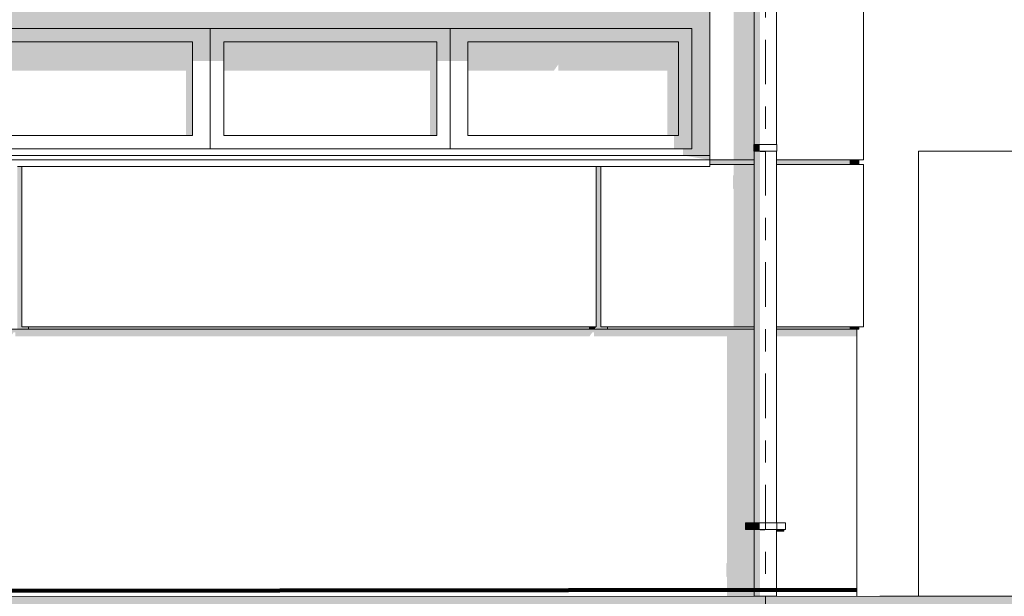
# Model space of a CAD drawing. Header units: metres. Extents: x -111 to -1, y -8 to 26.
# Tile 966 of 1056: x -21.1 to -16.68, y 0 to 2.59. Entities that reach past the tile are written whole.
import ezdxf
from ezdxf.enums import TextEntityAlignment as Align

# ---------------------------------------------------------------- set-up
doc = ezdxf.new("R2010")
doc.units = ezdxf.units.M
doc.header["$MEASUREMENT"] = 0
doc.linetypes.add('Raster', pattern=[0.4, 0.2, -0.1, 0, -0.1])
for name, color, linetype in [('10 Fassade', 7, 'Continuous'), ('10 Wand außen', 7, 'Continuous'), ('20 Decke', 7, 'Continuous'), ('30 Dachentwässerung', 7, 'Continuous'), ('60 Auffüllung gesamt', 7, 'Continuous'), ('60 Gelände 2D Übersicht', 7, 'Continuous'), ('90 Achsraster', 7, 'Continuous'), ('90 Allgemein Beschriftung', 7, 'Continuous'), ('94 Genehmigungsplanung Bemaßung', 7, 'Continuous')]:
    doc.layers.add(name, color=color, linetype=linetype)
doc.styles.add('ERSTELLTER_STIL_1', font='arial.ttf')
doc.styles.add('ERSTELLTER_STIL_2', font='arial.ttf')
doc.dimstyles.new('ERSTELLTER_STIL__1', dxfattribs={"dimtxt": 0.25, "dimasz": 0.19, "dimexe": 0.18, "dimexo": 0.1, "dimgap": 0, "dimtad": 1, "dimtih": 1, "dimtoh": 1, "dimzin": 0, "dimdsep": 46, "dimtxsty": 'ERSTELLTER_STIL_2', "dimblk": 'ARROWHEAD_6', "dimblk1": 'ARROWHEAD_6', "dimblk2": 'ARROWHEAD_6', "dimcen": 0.09, "dimclrd": 7, "dimclre": 7, "dimclrt": 7, "dimazin": 0, "dimtfac": 1, "dimtdec": 4, "dimtmove": 0, "dimatfit": 3, "dimfxl": 1, "dimtolj": 1, "dimtzin": 0, "dimarcsym": 0})
doc.dimstyles.new('ERSTELLTER_STIL__4', dxfattribs={"dimtxt": 0.18, "dimasz": 0.3648, "dimexe": 0.18, "dimexo": 0.0625, "dimgap": 0, "dimtad": 0, "dimtih": 1, "dimtoh": 1, "dimdec": 4, "dimzin": 0, "dimdsep": 46, "dimcen": 0.09, "dimadec": 0, "dimazin": 0, "dimtfac": 1, "dimtdec": 4, "dimtmove": 0, "dimatfit": 3, "dimldrblk": 'ARROWHEAD_5', "dimfxl": 1, "dimtolj": 1, "dimtzin": 0, "dimarcsym": 0})

# ---------------------------------------------------------------- blocks, each defined once
blk = doc.blocks.new('Standard-Rastermarker[9]_1', base_point=(-17.7511, 10))
at = {"layer": '90 Achsraster', "color": 14, "linetype": 'Raster', "lineweight": 18, "true_color": 0xa80000}
blk.add_line((-17.7511, 9), (-17.7511, -1), dxfattribs=at)
at = {"layer": '90 Achsraster', "color": 14, "lineweight": 18, "true_color": 0xa80000, "style": 'ERSTELLTER_STIL_1'}
for tag, p in [('AC_MarkerText_1_0', (-17.7511, 10.5)), ('AC_MarkerText_1_1', (-17.7511, -2.2))]:
    blk.add_attdef(tag, text='', height=0.3, rotation=360, dxfattribs=at).set_placement(p, align=Align.TOP_CENTER)
blk = doc.blocks.new('*D128', base_point=(-27236.1321, 0))
at = {"layer": '94 Genehmigungsplanung Bemaßung', "color": 7, "linetype": 'Continuous', "lineweight": 13}
for p, q in [((-58.1625, 9.3843), (-58.1625, 9.7593)), ((-17.3411, 9.3843), (-17.3411, 9.7593)), ((-58.0625, 9.6718), (-58.2625, 9.4718)), ((-17.2411, 9.6718), (-17.4411, 9.4718)), ((-58.3125, 9.5718), (-58.1625, 9.5718)), ((-58.1625, 9.5718), (-17.3411, 9.5718))]:
    blk.add_line(p, q, dxfattribs=at)
at = {"layer": '94 Genehmigungsplanung Bemaßung', "color": 7, "lineweight": 13, "insert": (-38.1808, 9.6218), "char_height": 0.25, "attachment_point": 7, "style": 'ERSTELLTER_STIL_2'}
blk.add_mtext('\\A1;{\\pql;\\fArial|b0|i0|c0|p0;\\W1.000000;40,82}', dxfattribs=at)
blk = doc.blocks.new('ARROWHEAD_6')
at = {"color": 0, "linetype": 'Continuous', "lineweight": 0}
for p, q in [((-0.5, -0.5), (0.5, 0.5)), ((0, 0), (-1, 0))]:
    blk.add_line(p, q, dxfattribs=at)
blk = doc.blocks.new('*D130', base_point=(-27236.1321, 0))
at = {"layer": '94 Genehmigungsplanung Bemaßung', "color": 7, "linetype": 'Continuous', "lineweight": 13}
for p, q in [((-17.3411, 9.3843), (-17.3411, 9.7593)), ((-2.3419, 9.3843), (-2.3419, 9.7593)), ((-17.2411, 9.6718), (-17.4411, 9.4718)), ((-2.4419, 9.4718), (-2.2419, 9.6718)), ((-17.3411, 9.5718), (-2.3419, 9.5718)), ((-2.3419, 9.5718), (-2.1919, 9.5718))]:
    blk.add_line(p, q, dxfattribs=at)
at = {"layer": '94 Genehmigungsplanung Bemaßung', "color": 7, "lineweight": 13, "insert": (-10.2705, 9.6218), "char_height": 0.25, "attachment_point": 7, "style": 'ERSTELLTER_STIL_2'}
blk.add_mtext('\\A1;{\\pql;\\fArial|b0|i0|c0|p0;\\W1.000000;15,00}', dxfattribs=at)
blk = doc.blocks.new('*D140', base_point=(-27236.1321, 0))
at = {"layer": '94 Genehmigungsplanung Bemaßung', "color": 7, "linetype": 'Continuous', "lineweight": 13}
for p, q in [((-17.7511, 8.6208), (-17.7511, 8.9958)), ((-17.3411, 8.6208), (-17.3411, 8.9958)), ((-17.6511, 8.9083), (-17.8511, 8.7083)), ((-17.4411, 8.7083), (-17.2411, 8.9083)), ((-17.7511, 8.8083), (-17.3411, 8.8083)), ((-17.3411, 8.8083), (-17.1911, 8.8083))]:
    blk.add_line(p, q, dxfattribs=at)
blk = doc.blocks.new('ARROWHEAD_5')
at = {"linetype": 'Continuous', "lineweight": 0}
blk.add_hatch(color=0, dxfattribs=at).paths.add_polyline_path([(-1, 0.2679), (0, 0), (-1, -0.2679)])
at = {"color": 0, "linetype": 'Continuous', "lineweight": 0}
blk.add_line((0, 0), (-1, 0), dxfattribs=at)

msp = doc.modelspace()

# ---------------------------------------------------------------- hatches: boundary and pattern name
at = {"layer": '10 Fassade', "linetype": 'Continuous', "lineweight": 0, "true_color": 0x000000}
for points in [[(-17.894, 2.69), (-17.894, 1.96), (-17.8011, 1.96), (-17.8011, 2), (-17.8031, 2), (-17.8031, 2.03), (-17.8011, 2.03), (-17.8011, 2.69)], [(-17.6991, 2), (-17.7011, 2), (-17.7011, 1.9972)], [(-18.0011, 1.94), (-17.8011, 1.94), (-17.8011, 1.96), (-18.0011, 1.96)], [(-17.3706, 1.96), (-17.7011, 1.96), (-17.7011, 1.94), (-17.3706, 1.94)], [(-17.3706, 1.94), (-17.3311, 1.94), (-17.3311, 1.96), (-17.3706, 1.96)], [(-21.1111, 1.93), (-21.1111, 1.21), (-21.1111, 1.2), (-21.0611, 1.2), (-21.0611, 1.21), (-21.0911, 1.21), (-21.0911, 1.93)], [(-18.5111, 1.93), (-18.5111, 1.21), (-18.5111, 1.2), (-18.4611, 1.2), (-18.4611, 1.21), (-18.4911, 1.21), (-18.4911, 1.93)], [(-17.8969, 1.8306), (-17.894, 1.8291), (-17.894, 1.21), (-17.8011, 1.21), (-17.8011, 1.94), (-17.894, 1.94), (-17.894, 1.893), (-17.8969, 1.8875)], [(-21.0611, 1.21), (-21.0611, 1.2), (-18.5411, 1.2), (-18.5411, 1.21)], [(-18.5111, 1.21), (-18.5411, 1.21), (-18.5411, 1.2), (-18.5182, 1.2)], [(-18.4611, 1.2), (-17.8011, 1.2), (-17.8011, 1.21), (-18.4611, 1.21)], [(-17.3706, 1.21), (-17.7011, 1.21), (-17.7011, 1.2), (-17.3706, 1.2)], [(-17.3706, 1.21), (-17.3706, 1.2), (-17.3311, 1.2), (-17.3311, 1.21)]]:
    msp.add_hatch(color=18, dxfattribs=at).paths.add_polyline_path(points)
at = {"layer": '10 Wand außen', "linetype": 'Continuous', "lineweight": 0, "true_color": 0x000000}
for points in [[(-22.5084, 2.63), (-22.4284, 2.55), (-18.0811, 2.55), (-18.0011, 2.63)], [(-18.0011, 2.63), (-18.0811, 2.55), (-18.0811, 2.01), (-18.0511, 1.98), (-18.0011, 1.98)], [(-20.2447, 2.55), (-21.3616, 2.55), (-21.2816, 2.49), (-20.3247, 2.49)], [(-20.2447, 2.55), (-20.3247, 2.49), (-20.3247, 2.4037), (-20.2447, 2.4037)], [(-19.1679, 2.55), (-20.2447, 2.55), (-20.1847, 2.49), (-19.2279, 2.49)], [(-20.1847, 2.49), (-20.2447, 2.55), (-20.2447, 2.4037), (-20.1847, 2.4037)], [(-19.2279, 2.49), (-19.2279, 2.4037), (-19.1679, 2.4037), (-19.1679, 2.55)], [(-18.0811, 2.55), (-19.1679, 2.55), (-19.0879, 2.49), (-18.1411, 2.49)], [(-19.0879, 2.49), (-19.1679, 2.55), (-19.1679, 2.4037), (-19.0879, 2.4037)], [(-18.0811, 2.01), (-18.0811, 2.55), (-18.1411, 2.49), (-18.1411, 2.07)], [(-21.2816, 2.49), (-21.2816, 2.3889), (-21.2811, 2.3896), (-21.2811, 2.3613), (-20.3547, 2.3613), (-20.3547, 2.07), (-20.3247, 2.07), (-20.3247, 2.49)], [(-20.1847, 2.49), (-20.1847, 2.3613), (-19.2579, 2.3613), (-19.2579, 2.07), (-19.2279, 2.07), (-19.2279, 2.49)], [(-19.0879, 2.49), (-19.0879, 2.3613), (-18.7011, 2.3613), (-18.6811, 2.3896), (-18.6811, 2.3613), (-18.1911, 2.3613), (-18.1911, 2.07), (-18.1411, 2.07), (-18.1411, 2.49)], [(-18.1411, 2.07), (-18.1611, 2.07), (-18.1611, 2.01), (-18.0811, 2.01)], [(-18.1211, 2.01), (-18.1211, 1.98), (-18.0511, 1.98), (-18.0811, 2.01)], [(-18.0011, 1.96), (-18.0011, 1.98), (-18.1211, 1.98)], [(-37.7011, 1.2), (-37.7011, 1.1676), (-36.7411, 1.1676), (-36.7282, 1.1859), (-36.7211, 1.1859), (-36.7211, 1.1676), (-34.1411, 1.1676), (-34.1282, 1.1859), (-34.1211, 1.1859), (-34.1211, 1.1676), (-31.5411, 1.1676), (-31.5282, 1.1859), (-31.5211, 1.1859), (-31.5211, 1.1676), (-28.9411, 1.1676), (-28.9282, 1.1859), (-28.9211, 1.1859), (-28.9211, 1.1676), (-26.3411, 1.1676), (-26.3282, 1.1859), (-26.3211, 1.1859), (-26.3211, 1.1676), (-23.7411, 1.1676), (-23.7282, 1.1859), (-23.7211, 1.1859), (-23.7211, 1.1676), (-21.1411, 1.1676), (-21.1282, 1.1859), (-21.1211, 1.1859), (-21.1211, 1.1676), (-18.5411, 1.1676), (-18.5282, 1.1859), (-18.5211, 1.1859), (-18.5211, 1.1676), (-17.924, 1.1676), (-17.924, 0.1506), (-17.9269, 0.1451), (-17.9269, 0.0882), (-17.924, 0.0867), (-17.924, -0.0005), (-17.7874, -0.0005), (-17.7874, 0), (-17.8011, 0), (-17.8011, 0.3), (-17.8411, 0.3), (-17.8411, 0.33), (-17.8011, 0.33), (-17.8011, 1.2)], [(-17.7011, 1.1676), (-17.4211, 1.1676), (-17.4211, 1.2), (-17.7011, 1.2)], [(-17.4211, 1.2), (-17.4211, 1.1676), (-17.3411, 1.1676), (-17.3411, 1.2)], [(-17.6658, 0.3), (-17.7011, 0.3), (-17.7011, 0.2905), (-17.6678, 0.2905), (-17.6658, 0.2933)]]:
    msp.add_hatch(color=18, dxfattribs=at).paths.add_polyline_path(points)
at = {"layer": '30 Dachentwässerung', "linetype": 'Continuous', "lineweight": 0, "true_color": 0x000000}
for points in [[(-17.8011, 2.03), (-17.7944, 2.03), (-17.7944, 3.7), (-17.8011, 3.7)], [(-17.7761, 3.7), (-17.7944, 3.7), (-17.7944, 2.03), (-17.7761, 2.03)], [(-17.8031, 2), (-17.7961, 2), (-17.7961, 2.03), (-17.8031, 2.03)], [(-17.8011, 2), (-17.8011, 0.33), (-17.7944, 0.33), (-17.7944, 2)], [(-17.7961, 2), (-17.7771, 2), (-17.7771, 2.03), (-17.7961, 2.03)], [(-17.7944, 2), (-17.7944, 0.33), (-17.7761, 0.33), (-17.7761, 2)], [(-17.7761, 2), (-17.7761, 1.9959), (-17.754, 1.9959), (-17.7511, 1.9977), (-17.7511, 2)], [(-17.7261, 2), (-17.7511, 2), (-17.7511, 1.9977), (-17.7267, 1.9977), (-17.7261, 1.998)], [(-17.7078, 2), (-17.7261, 2), (-17.7261, 1.998), (-17.7078, 1.998)], [(-17.7078, 1.998), (-17.7077, 1.9977), (-17.7011, 1.9977), (-17.7011, 2), (-17.7078, 2)], [(-17.8411, 0.3), (-17.8031, 0.3), (-17.8031, 0.33), (-17.8411, 0.33)], [(-17.8031, 0.3), (-17.7961, 0.3), (-17.7961, 0.33), (-17.8031, 0.33)], [(-17.7961, 0.3), (-17.7771, 0.3), (-17.7771, 0.33), (-17.7961, 0.33)], [(-17.8011, 0.3), (-17.8011, 0), (-17.7944, 0), (-17.7944, 0.3)], [(-17.7944, 0.3), (-17.7944, 0), (-17.7761, 0), (-17.7761, 0.3)], [(-17.7761, 0.2959), (-17.754, 0.2959), (-17.7511, 0.2977), (-17.7511, 0.3), (-17.7761, 0.3)], [(-17.7261, 0.3), (-17.7511, 0.3), (-17.7511, 0.2977), (-17.7267, 0.2977), (-17.7261, 0.298)], [(-17.7261, 0.3), (-17.7261, 0.298), (-17.7078, 0.298), (-17.7078, 0.3)], [(-17.7078, 0.3), (-17.7078, 0.298), (-17.7077, 0.2977), (-17.7011, 0.2977), (-17.7011, 0.3)]]:
    msp.add_hatch(color=18, dxfattribs=at).paths.add_polyline_path(points)
at = {"layer": '60 Auffüllung gesamt', "linetype": 'Continuous', "lineweight": 18, "true_color": 0xffa8a8}
h = msp.add_hatch(dxfattribs=at)
h.set_pattern_fill('Boden__gewachsen_0001', color=21, style=0, pattern_type=2)
h.set_pattern_definition([(45, (-27236.1321, 0), (-0.2121320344, 0.2121320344), []), (45, (-27236.2028, 0.0707), (-0.424264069, 0.424264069), []), (45, (-27236.2735, 0.1414), (-0.424264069, 0.424264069), []), (135, (-27236.34423, 0.21213), (0.07071067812, 0.07071067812), [0.3, -0.3])])
h.paths.add_polyline_path([(-111.2436, -0.8438), (-111.2436, -1.5701), (-104.7799, -1.5203), (-101.3177, -1.5261), (-81.1349, -1.6859), (-78.0305, -1.6923), (-73.0924, -1.2973), (-53.2761, -1.4627), (-37.9393, -1.2031), (-33.9251, -1.5799), (-30.5758, -1.539), (-30.5297, -1.5398), (-18.2829, -1.4943), (-18.1757, -1.4963), (-18.0684, -1.4982), (-17.9612, -1.5002), (-17.8543, -1.5021), (-17.7478, -1.5041), (-10.3433, -1.3808), (-2.348, -1.2492), (-2.348, -2.5), (-2.3419, -2.5), (-2.3419, -0.5242), (-2.7288, -0.5145), (-3.1755, -0.498), (-3.1746, -0.4985), (-3.1746, -0.5015), (-3.1772, -0.503), (-3.1798, -0.5015), (-3.1798, -0.4985), (-3.1787, -0.4979), (-3.1872, -0.4976), (-3.1856, -0.4985), (-3.1856, -0.5015), (-3.1882, -0.503), (-3.1908, -0.5015), (-3.1908, -0.4985), (-3.1891, -0.4975), (-16.6165, 0), (-17.1837, 0), (-17.2367, -0.0004), (-60.0718, -0.0088), (-60.9134, 0), (-63.3853, 0), (-64.4135, -0.0089), (-107.7138, -0.0237), (-108.6391, -0.0237), (-108.9048, -0.0619)])
h.paths.add_polyline_path([(-10.9938, -0.3652), (-10.9964, -0.3637), (-10.9964, -0.3607), (-10.9938, -0.3592), (-10.9912, -0.3607), (-10.9912, -0.3637)], flags=0)
h.paths.add_polyline_path([(-10.9964, -0.7607), (-10.9938, -0.7592), (-10.9912, -0.7607), (-10.9912, -0.7637), (-10.9938, -0.7652), (-10.9964, -0.7637)], flags=0)
h.paths.add_polyline_path([(-10.9938, -0.5652), (-10.9964, -0.5637), (-10.9964, -0.5607), (-10.9938, -0.5592), (-10.9912, -0.5607), (-10.9912, -0.5637)], flags=0)
h.paths.add_polyline_path([(-10.9854, -0.3607), (-10.9828, -0.3592), (-10.9802, -0.3607), (-10.9802, -0.3637), (-10.9828, -0.3652), (-10.9854, -0.3637)], flags=0)
h.paths.add_polyline_path([(-10.9828, -0.5652), (-10.9854, -0.5637), (-10.9854, -0.5607), (-10.9828, -0.5592), (-10.9802, -0.5607), (-10.9802, -0.5637)], flags=0)
h.paths.add_polyline_path([(-10.9854, -0.7637), (-10.9854, -0.7607), (-10.9828, -0.7592), (-10.9802, -0.7607), (-10.9802, -0.7637), (-10.9828, -0.7652)], flags=0)
h.paths.add_polyline_path([(-3.1908, -1.0985), (-3.1882, -1.097), (-3.1856, -1.0985), (-3.1856, -1.1015), (-3.1882, -1.103), (-3.1908, -1.1015)], flags=0)
h.paths.add_polyline_path([(-3.1908, -0.8985), (-3.1882, -0.897), (-3.1856, -0.8985), (-3.1856, -0.9015), (-3.1882, -0.903), (-3.1908, -0.9015)], flags=0)
h.paths.add_polyline_path([(-3.1882, -0.703), (-3.1908, -0.7015), (-3.1908, -0.6985), (-3.1882, -0.697), (-3.1856, -0.6985), (-3.1856, -0.7015)], flags=0)
h.paths.add_polyline_path([(-3.1772, -0.703), (-3.1798, -0.7015), (-3.1798, -0.6985), (-3.1772, -0.697), (-3.1746, -0.6985), (-3.1746, -0.7015)], flags=0)
h.paths.add_polyline_path([(-3.1798, -1.1015), (-3.1798, -1.0985), (-3.1772, -1.097), (-3.1746, -1.0985), (-3.1746, -1.1015), (-3.1772, -1.103)], flags=0)
h.paths.add_polyline_path([(-3.1798, -0.9015), (-3.1798, -0.8985), (-3.1772, -0.897), (-3.1746, -0.8985), (-3.1746, -0.9015), (-3.1772, -0.903)], flags=0)

# ---------------------------------------------------------------- linework, layer by layer
at = {"layer": '10 Fassade', "color": 7, "linetype": 'Continuous', "lineweight": 13}
for p, q in [((-17.3111, 1.96), (-17.3111, 2.69)), ((-18.0011, 2.63), (-18.0011, 1.96)), ((-18.0011, 1.96), (-17.8011, 1.96)), ((-17.7011, 1.96), (-17.3111, 1.96)), ((-17.3706, 1.94), (-17.3706, 1.96)), ((-17.3311, 1.94), (-17.3311, 1.96)), ((-21.0911, 1.21), (-21.0911, 1.93)), ((-18.5111, 1.21), (-18.5111, 1.93)), ((-18.4911, 1.21), (-18.4911, 1.93)), ((-18.0011, 1.94), (-17.8011, 1.94)), ((-17.7011, 1.94), (-17.3111, 1.94)), ((-17.3111, 1.21), (-17.3111, 1.94)), ((-21.1411, 1.2), (-21.0611, 1.2)), ((-21.0911, 1.21), (-18.5111, 1.21)), ((-21.0611, 1.2), (-21.0611, 1.21)), ((-18.5411, 1.2), (-18.5411, 1.21)), ((-18.5411, 1.2), (-18.4611, 1.2)), ((-18.4911, 1.21), (-17.8011, 1.21)), ((-18.4611, 1.2), (-18.4611, 1.21)), ((-17.7011, 1.21), (-17.3111, 1.21)), ((-17.3711, 1.21), (-17.3711, 1.2)), ((-17.3706, 1.2), (-17.3706, 1.21)), ((-17.3311, 1.2), (-17.3411, 1.2)), ((-17.3311, 1.2), (-17.3311, 1.21))]:
    msp.add_line(p, q, dxfattribs=at)
at = {"layer": '10 Wand außen', "color": 7, "linetype": 'Continuous', "lineweight": 18}
for p, q in [((-20.2547, 2.55), (-22.4284, 2.55)), ((-18.0811, 2.55), (-20.2547, 2.55)), ((-20.2447, 2.55), (-20.2447, 2.01)), ((-19.1679, 2.55), (-19.1679, 2.01)), ((-18.0811, 2.01), (-18.0811, 2.55)), ((-20.3247, 2.49), (-21.2816, 2.49)), ((-20.3247, 2.07), (-20.3247, 2.49)), ((-20.1847, 2.07), (-20.1847, 2.49)), ((-20.1847, 2.49), (-19.2279, 2.49)), ((-19.2279, 2.07), (-19.2279, 2.49)), ((-19.0879, 2.49), (-19.0879, 2.07)), ((-18.1411, 2.49), (-19.0879, 2.49)), ((-18.1411, 2.07), (-18.1411, 2.49)), ((-21.2816, 2.07), (-20.3247, 2.07)), ((-20.1847, 2.07), (-19.2279, 2.07)), ((-19.0879, 2.07), (-18.1411, 2.07)), ((-22.4284, 2.01), (-20.2547, 2.01)), ((-20.2547, 2.01), (-18.0811, 2.01))]:
    msp.add_line(p, q, dxfattribs=at)
at = {"layer": '10 Wand außen', "color": 7, "linetype": 'Continuous', "lineweight": 13}
for p, q in [((-18.0011, 1.98), (-22.5084, 1.98)), ((-18.0011, 1.96), (-22.5084, 1.96)), ((-18.0011, 1.96), (-18.0011, 1.94)), ((-21.0911, 1.93), (-21.1111, 1.93)), ((-18.5111, 1.93), (-21.0911, 1.93)), ((-18.4911, 1.93), (-18.5111, 1.93)), ((-18.0011, 1.93), (-18.4911, 1.93)), ((-18.0011, 1.94), (-18.0011, 1.93)), ((-18.5411, 1.2), (-21.0611, 1.2)), ((-17.8011, 1.2), (-18.4611, 1.2)), ((-17.4211, 1.2), (-17.7011, 1.2)), ((-17.4211, 1.2), (-17.3411, 1.2)), ((-17.3411, 1.2), (-17.3411, -0.0001))]:
    msp.add_line(p, q, dxfattribs=at)
at = {"layer": '20 Decke', "color": 7, "linetype": 'Continuous', "lineweight": 13}
for p, q in [((-17.063, 0), (-17.063, 2)), ((-17.063, 2), (-15.963, 2))]:
    msp.add_line(p, q, dxfattribs=at)
at = {"layer": '30 Dachentwässerung', "color": 7, "linetype": 'Continuous', "lineweight": 13}
for p, q in [((-17.8011, 3.7), (-17.8011, 2.03)), ((-17.7011, 3.7), (-17.7011, 2.03)), ((-17.8031, 2.03), (-17.7961, 2.03)), ((-17.8031, 2), (-17.8031, 2.03)), ((-17.8031, 2), (-17.7961, 2)), ((-17.8011, 2), (-17.8011, 0.33)), ((-17.7961, 2.03), (-17.7771, 2.03)), ((-17.7961, 2), (-17.7771, 2)), ((-17.7771, 2.03), (-17.7511, 2.03)), ((-17.7771, 2), (-17.7511, 2)), ((-17.7511, 2.03), (-17.7251, 2.03)), ((-17.7511, 2), (-17.7251, 2)), ((-17.7251, 2.03), (-17.7061, 2.03)), ((-17.7251, 2), (-17.7061, 2)), ((-17.7061, 2.03), (-17.6991, 2.03)), ((-17.7061, 2), (-17.6991, 2)), ((-17.7011, 2), (-17.7011, 0.33)), ((-17.6991, 2), (-17.6991, 2.03)), ((-17.8411, 0.33), (-17.8031, 0.33)), ((-17.8411, 0.3), (-17.8411, 0.33)), ((-17.8031, 0.33), (-17.7961, 0.33)), ((-17.8031, 0.3), (-17.8031, 0.33)), ((-17.7961, 0.33), (-17.7771, 0.33)), ((-17.7771, 0.33), (-17.7511, 0.33)), ((-17.7511, 0.33), (-17.7251, 0.33)), ((-17.7251, 0.33), (-17.7061, 0.33)), ((-17.7061, 0.33), (-17.6991, 0.33)), ((-17.6991, 0.33), (-17.6611, 0.33)), ((-17.6991, 0.3), (-17.6991, 0.33)), ((-17.6611, 0.3), (-17.6611, 0.33)), ((-17.8411, 0.3), (-17.8031, 0.3)), ((-17.8031, 0.3), (-17.7961, 0.3)), ((-17.8011, 0.3), (-17.8011, 0)), ((-17.7961, 0.3), (-17.7771, 0.3)), ((-17.7771, 0.3), (-17.7511, 0.3)), ((-17.7511, 0.3), (-17.7251, 0.3)), ((-17.7251, 0.3), (-17.7061, 0.3)), ((-17.7061, 0.3), (-17.6991, 0.3)), ((-17.7011, 0.3), (-17.7011, 0)), ((-17.6991, 0.3), (-17.6611, 0.3)), ((-17.7944, 0), (-17.8011, 0)), ((-17.7761, 0), (-17.7944, 0)), ((-17.7511, 0), (-17.7761, 0)), ((-17.7261, 0), (-17.7511, 0)), ((-17.7078, 0), (-17.7261, 0)), ((-17.7011, 0), (-17.7078, 0))]:
    msp.add_line(p, q, dxfattribs=at)
at = {"layer": '60 Auffüllung gesamt', "color": 8, "linetype": 'Continuous', "lineweight": 18}
for p, q in [((-17.1764, -0.0001), (-17.1837, 0)), ((-17.1837, 0), (-17.1805, -0.0001))]:
    msp.add_line(p, q, dxfattribs=at)
at = {"layer": '60 Auffüllung gesamt', "color": 7, "linetype": 'Continuous', "lineweight": 18, "flags": 128}
msp.add_lwpolyline([(-2.3419, -0.5242), (-2.7288, -0.5145), (-16.6165, 0), (-17.1837, 0), (-17.2367, -0.0004), (-60.0718, -0.0088), (-60.9134, 0), (-63.3853, 0), (-64.4135, -0.0089), (-107.7138, -0.0237), (-108.6391, -0.0237), (-108.9048, -0.0619), (-111.2436, -0.8438)], dxfattribs=at)
at = {"layer": '60 Gelände 2D Übersicht', "color": 7, "linetype": 'Continuous', "lineweight": 100}
msp.add_line((-60.3644, -0.0208), (-17.3411, 0.0292), dxfattribs=at)

# ---------------------------------------------------------------- block references
at = {"layer": '90 Achsraster', "color": 7, "linetype": 'Continuous', "lineweight": 18}
msp.add_blockref('Standard-Rastermarker[9]_1', (-17.7511, 10), dxfattribs=at)

# ---------------------------------------------------------------- dimensions: what is measured, and where the dimension line sits
at = {"layer": '94 Genehmigungsplanung Bemaßung', "color": 7, "linetype": 'Continuous', "lineweight": 13}
for base, p1, p2, picture, middle in [((-2.3419, 9.5718), (-17.3411, -0.4), (-2.3419, 25.35), '*D130', (-9.8517, 9.7468)), ((-17.3411, 8.8083), (-17.7511, 10.35), (-17.3411, -0.4), '*D140', (-18.0422, 8.9833)), ((-17.3411, 9.5718), (-58.1625, 3.35), (-17.3411, -0.4), '*D128', (-37.762, 9.7468))]:
    dim = msp.add_linear_dim(base=base, p1=p1, p2=p2, dimstyle='ERSTELLTER_STIL__1', dxfattribs=at)
    dim.commit()
    dim.dimension.update_dxf_attribs({"geometry": picture, "text_midpoint": middle, "dimtype": 160})

# ---------------------------------------------------------------- leaders
at = {"layer": '90 Allgemein Beschriftung', "color": 7, "linetype": 'Continuous', "lineweight": 13, "annotation_type": 0, "has_hookline": 1, "hookline_direction": 0, "text_width": 1.9636}
msp.add_leader([(-21.5267, 0.0243), (-21.5257, -0.8293), (-20.5257, -0.8196)], dimstyle='ERSTELLTER_STIL__4', dxfattribs=at)

doc.saveas('drawing.dxf')
